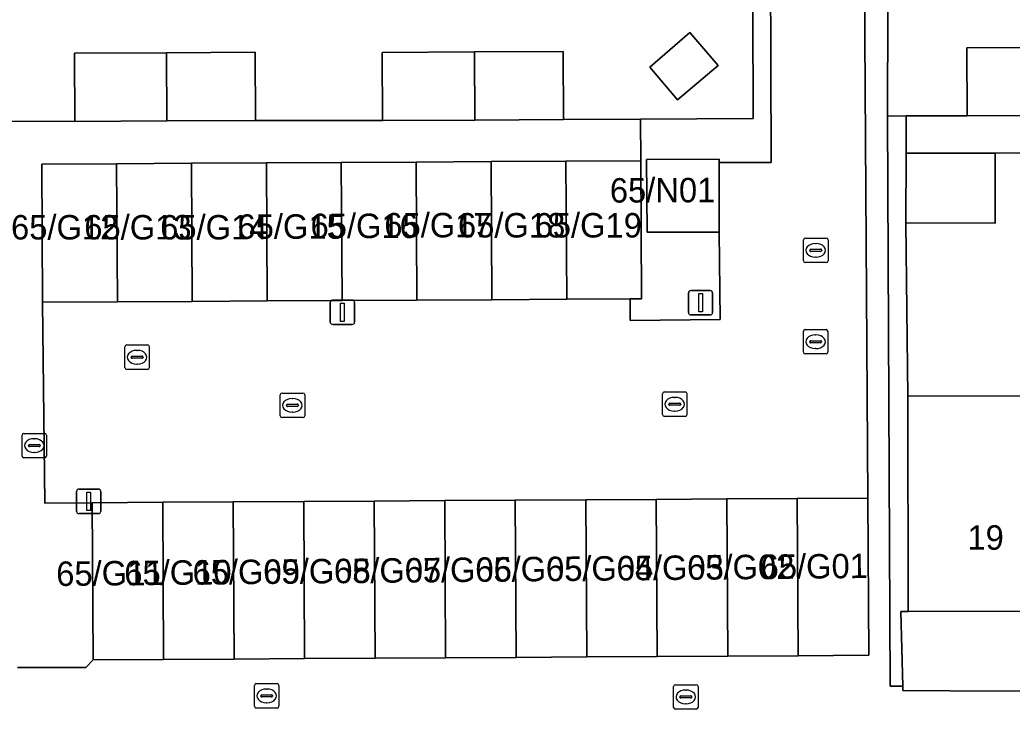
# Model space of a CAD drawing. Extents: x 160732 to 162107, y 387428 to 388479.
# Drawn here: x 161409.13 to 161449.69, y 388169.15 to 388197.34 of the extents above; entities that cross this region are included whole.
import ezdxf

# ---------------------------------------------------------------- set-up
doc = ezdxf.new("R2010")
doc.units = 0
for name, color, linetype in [('IMGEO_Erf', 7, 'Continuous'), ('IMGEO_Kolk', 7, 'Continuous'), ('IMGEO_Lichtmast', 7, 'Continuous'), ('IMGEO_Pand', 7, 'Continuous'), ('IMGEO_Pand_nummerreeks', 7, 'Continuous'), ('IMGEO_Rijbaan_lokaal_open', 7, 'Continuous'), ('IMGEO_Rioolput', 7, 'Continuous'), ('IMGEO_Voetpad_open', 7, 'Continuous')]:
    doc.layers.add(name, color=color, linetype=linetype)

msp = doc.modelspace()

# ---------------------------------------------------------------- linework, layer by layer
at = {"layer": 'IMGEO_Erf'}
for points in [[(161406.182, 388193.194), (161411.374, 388193.186), (161411.359, 388195.972), (161415.129, 388195.993), (161418.752, 388196.013), (161418.768, 388193.227), (161423.961, 388193.218), (161423.946, 388196.004), (161427.717, 388196.025), (161431.339, 388196.045), (161431.355, 388193.259), (161434.504, 388193.276), (161439.102, 388193.302), (161439.041, 388215.463), (161378.428, 388215.287)], [(161487.828, 388215.545), (161444.662, 388215.448), (161444.602, 388193.405), (161445.358, 388193.408), (161447.848, 388193.417), (161447.839, 388196.196), (161451.79, 388196.21)], [(161454.302, 388191.896), (161449.004, 388191.883), (161449, 388189.03), (161445.352, 388189.034), (161445.432, 388181.95), (161451.832, 388181.962)], [(161489.614, 388172.034), (161489.651, 388173.229), (161483.251, 388173.217), (161476.971, 388173.205), (161470.69, 388173.193), (161464.41, 388173.18), (161458.129, 388173.168), (161451.849, 388173.156), (161445.448, 388173.144), (161445.141, 388173.143), (161445.219, 388170.095), (161445.224, 388169.914), (161447.163, 388169.907), (161463.118, 388169.853), (161487.731, 388169.923)]]:
    msp.add_lwpolyline(points, dxfattribs=at)
msp.add_lwpolyline([(161434.88, 388195.397), (161436.523, 388196.82), (161437.67, 388195.476), (161436.016, 388194.065)], close=True, dxfattribs=at)
at = {"layer": 'IMGEO_Kolk'}
for p, q in [((161441.165, 388187.486), (161441.165, 388188.338)), ((161441.24, 388188.412), (161442.092, 388188.412)), ((161441.653, 388188.192), (161441.678, 388188.192)), ((161442.166, 388188.338), (161442.166, 388187.486)), ((161441.424, 388187.906), (161441.424, 388187.918)), ((161441.862, 388187.869), (161441.464, 388187.869)), ((161441.467, 388187.955), (161441.865, 388187.955)), ((161441.908, 388187.918), (161441.908, 388187.906)), ((161442.092, 388187.412), (161441.24, 388187.412)), ((161441.676, 388187.632), (161441.651, 388187.632)), ((161419.773, 388181.148), (161419.773, 388182)), ((161419.848, 388182.074), (161420.7, 388182.074)), ((161420.774, 388182), (161420.774, 388181.148)), ((161435.401, 388181.195), (161435.401, 388182.047)), ((161435.476, 388182.121), (161436.328, 388182.121)), ((161436.402, 388182.047), (161436.402, 388181.195)), ((161420.075, 388181.617), (161420.473, 388181.617)), ((161420.261, 388181.854), (161420.286, 388181.854)), ((161435.66, 388181.615), (161435.66, 388181.627)), ((161435.703, 388181.664), (161436.101, 388181.664)), ((161435.889, 388181.901), (161435.914, 388181.901)), ((161436.144, 388181.627), (161436.144, 388181.615)), ((161420.032, 388181.568), (161420.032, 388181.58)), ((161420.47, 388181.531), (161420.072, 388181.531)), ((161420.284, 388181.294), (161420.259, 388181.294)), ((161420.516, 388181.58), (161420.516, 388181.568)), ((161436.098, 388181.578), (161435.7, 388181.578)), ((161435.912, 388181.341), (161435.887, 388181.341)), ((161420.7, 388181.074), (161419.848, 388181.074)), ((161436.328, 388181.121), (161435.476, 388181.121)), ((161409.296, 388180.429), (161410.148, 388180.429)), ((161409.221, 388179.503), (161409.221, 388180.355)), ((161409.523, 388179.972), (161409.921, 388179.972)), ((161409.709, 388180.209), (161409.734, 388180.209)), ((161410.222, 388180.355), (161410.222, 388179.503)), ((161409.48, 388179.923), (161409.48, 388179.935)), ((161409.918, 388179.886), (161409.52, 388179.886)), ((161409.732, 388179.649), (161409.707, 388179.649)), ((161409.964, 388179.935), (161409.964, 388179.923)), ((161410.148, 388179.429), (161409.296, 388179.429)), ((161418.723, 388169.269), (161418.723, 388170.121)), ((161418.798, 388170.195), (161419.65, 388170.195)), ((161419.211, 388169.975), (161419.236, 388169.975)), ((161419.724, 388170.121), (161419.724, 388169.269)), ((161435.853, 388169.226), (161435.853, 388170.078)), ((161435.928, 388170.152), (161436.78, 388170.152)), ((161436.341, 388169.932), (161436.366, 388169.932)), ((161436.854, 388170.078), (161436.854, 388169.226)), ((161418.982, 388169.689), (161418.982, 388169.701)), ((161419.42, 388169.652), (161419.022, 388169.652)), ((161419.025, 388169.738), (161419.423, 388169.738)), ((161419.466, 388169.701), (161419.466, 388169.689)), ((161436.112, 388169.646), (161436.112, 388169.658)), ((161436.55, 388169.609), (161436.152, 388169.609)), ((161436.155, 388169.695), (161436.553, 388169.695)), ((161436.596, 388169.658), (161436.596, 388169.646)), ((161419.65, 388169.195), (161418.798, 388169.195)), ((161419.234, 388169.415), (161419.209, 388169.415)), ((161436.78, 388169.152), (161435.928, 388169.152)), ((161436.364, 388169.372), (161436.339, 388169.372))]:
    msp.add_line(p, q, dxfattribs=at)
for points in [[(161441.165, 388187.486), (161441.165, 388188.338)], [(161441.24, 388188.412), (161442.092, 388188.412)], [(161442.166, 388188.338), (161442.166, 388187.486)], [(161442.092, 388187.412), (161441.24, 388187.412)], [(161419.773, 388181.148), (161419.773, 388182)], [(161419.848, 388182.074), (161420.7, 388182.074)], [(161420.774, 388182), (161420.774, 388181.148)], [(161435.401, 388181.195), (161435.401, 388182.047)], [(161435.476, 388182.121), (161436.328, 388182.121)], [(161436.402, 388182.047), (161436.402, 388181.195)], [(161420.7, 388181.074), (161419.848, 388181.074)], [(161436.328, 388181.121), (161435.476, 388181.121)], [(161409.296, 388180.429), (161410.148, 388180.429)], [(161409.221, 388179.503), (161409.221, 388180.355)], [(161410.222, 388180.355), (161410.222, 388179.503)], [(161410.148, 388179.429), (161409.296, 388179.429)], [(161418.723, 388169.269), (161418.723, 388170.121)], [(161418.798, 388170.195), (161419.65, 388170.195)], [(161419.724, 388170.121), (161419.724, 388169.269)], [(161435.853, 388169.226), (161435.853, 388170.078)], [(161435.928, 388170.152), (161436.78, 388170.152)], [(161436.854, 388170.078), (161436.854, 388169.226)], [(161419.65, 388169.195), (161418.798, 388169.195)], [(161436.78, 388169.152), (161435.928, 388169.152)]]:
    msp.add_lwpolyline(points, dxfattribs=at)
for centre, radius, start, end in [((161441.242, 388188.336), 0.0765, 91.552, 178.448), ((161441.242, 388188.336), 0.0765, 91.552, 178.448), ((161442.09, 388188.336), 0.0765, 1.552, 88.448), ((161442.09, 388188.336), 0.0765, 1.552, 88.448), ((161441.464, 388187.915), 0.0403, 85.8775, 175.7526), ((161441.461, 388187.905), 0.0366, 178.938, 274.7102), ((161441.865, 388187.912), 0.043, 264.8664, 352.4533), ((161441.869, 388187.917), 0.0386, 1.7309, 96.639), ((161441.242, 388187.488), 0.0765, 181.552, 268.448), ((161441.242, 388187.488), 0.0765, 181.552, 268.448), ((161442.09, 388187.488), 0.0765, 271.552, 358.448), ((161442.09, 388187.488), 0.0765, 271.552, 358.448), ((161419.85, 388181.998), 0.0765, 91.552, 178.448), ((161419.85, 388181.998), 0.0765, 91.552, 178.448), ((161420.698, 388181.998), 0.0765, 1.552, 88.448), ((161420.698, 388181.998), 0.0765, 1.552, 88.448), ((161435.478, 388182.045), 0.0765, 91.552, 178.448), ((161435.478, 388182.045), 0.0765, 91.552, 178.448), ((161436.326, 388182.045), 0.0765, 1.552, 88.448), ((161436.326, 388182.045), 0.0765, 1.552, 88.448), ((161420.072, 388181.577), 0.0403, 85.8775, 175.7526), ((161420.477, 388181.579), 0.0386, 1.7309, 96.639), ((161435.7, 388181.624), 0.0403, 85.8775, 175.7526), ((161435.697, 388181.614), 0.0366, 178.938, 274.7102), ((161436.101, 388181.621), 0.043, 264.8664, 352.4533), ((161436.105, 388181.626), 0.0386, 1.7309, 96.639), ((161420.069, 388181.567), 0.0366, 178.938, 274.7102), ((161420.473, 388181.574), 0.043, 264.8664, 352.4533), ((161435.478, 388181.197), 0.0765, 181.552, 268.448), ((161435.478, 388181.197), 0.0765, 181.552, 268.448), ((161436.326, 388181.197), 0.0765, 271.552, 358.448), ((161436.326, 388181.197), 0.0765, 271.552, 358.448), ((161419.85, 388181.15), 0.0765, 181.552, 268.448), ((161419.85, 388181.15), 0.0765, 181.552, 268.448), ((161420.698, 388181.15), 0.0765, 271.552, 358.448), ((161420.698, 388181.15), 0.0765, 271.552, 358.448), ((161409.298, 388180.353), 0.0765, 91.552, 178.448), ((161409.298, 388180.353), 0.0765, 91.552, 178.448), ((161410.146, 388180.353), 0.0765, 1.552, 88.448), ((161410.146, 388180.353), 0.0765, 1.552, 88.448), ((161409.52, 388179.932), 0.0403, 85.8775, 175.7526), ((161409.925, 388179.934), 0.0386, 1.7309, 96.639), ((161409.517, 388179.922), 0.0366, 178.938, 274.7102), ((161409.921, 388179.929), 0.043, 264.8664, 352.4533), ((161409.298, 388179.505), 0.0765, 181.552, 268.448), ((161409.298, 388179.505), 0.0765, 181.552, 268.448), ((161410.146, 388179.505), 0.0765, 271.552, 358.448), ((161410.146, 388179.505), 0.0765, 271.552, 358.448), ((161418.8, 388170.119), 0.0765, 91.552, 178.448), ((161418.8, 388170.119), 0.0765, 91.552, 178.448), ((161419.648, 388170.119), 0.0765, 1.552, 88.448), ((161419.648, 388170.119), 0.0765, 1.552, 88.448), ((161435.93, 388170.076), 0.0765, 91.552, 178.448), ((161435.93, 388170.076), 0.0765, 91.552, 178.448), ((161436.778, 388170.076), 0.0765, 1.552, 88.448), ((161436.778, 388170.076), 0.0765, 1.552, 88.448), ((161419.022, 388169.698), 0.0403, 85.8775, 175.7526), ((161419.019, 388169.688), 0.0366, 178.938, 274.7102), ((161419.423, 388169.695), 0.043, 264.8664, 352.4533), ((161419.427, 388169.7), 0.0386, 1.7309, 96.639), ((161436.152, 388169.655), 0.0403, 85.8775, 175.7526), ((161436.149, 388169.645), 0.0366, 178.938, 274.7102), ((161436.553, 388169.652), 0.043, 264.8664, 352.4533), ((161436.557, 388169.657), 0.0386, 1.7309, 96.639), ((161418.8, 388169.271), 0.0765, 181.552, 268.448), ((161418.8, 388169.271), 0.0765, 181.552, 268.448), ((161419.648, 388169.271), 0.0765, 271.552, 358.448), ((161419.648, 388169.271), 0.0765, 271.552, 358.448), ((161435.93, 388169.228), 0.0765, 181.552, 268.448), ((161435.93, 388169.228), 0.0765, 181.552, 268.448), ((161436.778, 388169.228), 0.0765, 271.552, 358.448), ((161436.778, 388169.228), 0.0765, 271.552, 358.448)]:
    msp.add_arc(centre, radius, start, end, dxfattribs=at)
for centre, major_axis, ratio, start_param, end_param in [((161441.652, 388187.912), (-0.387, 0.002), 0.722429, 4.712389, 7.853982), ((161441.677, 388187.912), (-0.39, 0.002), 0.717154, 1.570796, 4.712389), ((161420.26, 388181.574), (-0.387, 0.002), 0.722429, 4.712389, 7.853982), ((161420.285, 388181.574), (-0.39, 0.002), 0.717154, 1.570796, 4.712389), ((161435.888, 388181.621), (-0.387, 0.002), 0.722429, 4.712389, 7.853982), ((161435.913, 388181.621), (-0.39, 0.002), 0.717154, 1.570796, 4.712389), ((161409.708, 388179.929), (-0.387, 0.002), 0.722429, 4.712389, 7.853982), ((161409.733, 388179.929), (-0.39, 0.002), 0.717154, 1.570796, 4.712389), ((161419.21, 388169.695), (-0.387, 0.002), 0.722429, 4.712389, 7.853982), ((161419.235, 388169.695), (-0.39, 0.002), 0.717154, 1.570796, 4.712389), ((161436.34, 388169.652), (-0.387, 0.002), 0.722429, 4.712389, 7.853982), ((161436.365, 388169.652), (-0.39, 0.002), 0.717154, 1.570796, 4.712389)]:
    msp.add_ellipse(centre, major_axis=major_axis, ratio=ratio, start_param=start_param, end_param=end_param, dxfattribs=at)
at = {"layer": 'IMGEO_Lichtmast'}
for p, q in [((161436.46, 388185.37), (161436.46, 388186.17)), ((161436.46, 388186.17), (161436.46, 388185.37)), ((161436.56, 388186.27), (161437.35, 388186.27)), ((161437.35, 388186.27), (161436.56, 388186.27)), ((161437.45, 388186.17), (161437.45, 388185.37)), ((161437.45, 388185.37), (161437.45, 388186.17)), ((161421.822, 388184.979), (161421.822, 388185.779)), ((161421.822, 388185.779), (161421.822, 388184.979)), ((161421.922, 388185.879), (161422.712, 388185.879)), ((161422.712, 388185.879), (161421.922, 388185.879)), ((161422.812, 388185.779), (161422.812, 388184.979)), ((161422.812, 388184.979), (161422.812, 388185.779)), ((161437.35, 388185.27), (161436.56, 388185.27)), ((161436.56, 388185.27), (161437.35, 388185.27)), ((161422.712, 388184.879), (161421.922, 388184.879)), ((161421.922, 388184.879), (161422.712, 388184.879)), ((161411.451, 388177.249), (161411.451, 388178.049)), ((161411.451, 388178.049), (161411.451, 388177.249)), ((161411.551, 388178.149), (161412.341, 388178.149)), ((161412.341, 388178.149), (161411.551, 388178.149)), ((161412.441, 388178.049), (161412.441, 388177.249)), ((161412.441, 388177.249), (161412.441, 388178.049)), ((161412.341, 388177.149), (161411.551, 388177.149)), ((161411.551, 388177.149), (161412.341, 388177.149))]:
    msp.add_line(p, q, dxfattribs=at)
for points in [[(161436.88, 388186.145), (161437.03, 388186.145), (161437.03, 388185.395), (161436.88, 388185.395), (161436.88, 388186.145)], [(161422.242, 388185.754), (161422.392, 388185.754), (161422.392, 388185.004), (161422.242, 388185.004), (161422.242, 388185.754)], [(161411.871, 388178.024), (161412.021, 388178.024), (161412.021, 388177.274), (161411.871, 388177.274), (161411.871, 388178.024)]]:
    msp.add_lwpolyline(points, dxfattribs=at)
for centre, start, end in [((161436.56, 388186.17), 90, 180), ((161436.56, 388186.17), 90, 180), ((161437.35, 388186.17), 0, 90), ((161437.35, 388186.17), 360, 90), ((161421.922, 388185.779), 90, 180), ((161421.922, 388185.779), 90, 180), ((161422.712, 388185.779), 0, 90), ((161422.712, 388185.779), 360, 90), ((161436.56, 388185.37), 180, 270), ((161436.56, 388185.37), 180, 270), ((161437.35, 388185.37), 270, 0), ((161437.35, 388185.37), 270, 0), ((161421.922, 388184.979), 180, 270), ((161421.922, 388184.979), 180, 270), ((161422.712, 388184.979), 270, 0), ((161422.712, 388184.979), 270, 0), ((161411.551, 388178.049), 90, 180), ((161411.551, 388178.049), 90, 180), ((161412.341, 388178.049), 0, 90), ((161412.341, 388178.049), 360, 90), ((161411.551, 388177.249), 180, 270), ((161411.551, 388177.249), 180, 270), ((161412.341, 388177.249), 270, 0), ((161412.341, 388177.249), 270, 0)]:
    msp.add_arc(centre, 0.1, start, end, dxfattribs=at)
at = {"layer": 'IMGEO_Pand'}
for points in [[(161434.88, 388195.397), (161436.016, 388194.065), (161437.67, 388195.476), (161436.523, 388196.82)], [(161451.79, 388196.21), (161447.839, 388196.196), (161447.848, 388193.417), (161451.797, 388193.431)], [(161411.359, 388195.972), (161411.374, 388193.186), (161415.137, 388193.207), (161415.129, 388195.993)], [(161418.768, 388193.227), (161418.752, 388196.013), (161415.129, 388195.993), (161415.137, 388193.207)], [(161427.717, 388196.025), (161423.946, 388196.004), (161423.961, 388193.218), (161427.725, 388193.239)], [(161427.725, 388193.239), (161431.355, 388193.259), (161431.339, 388196.045), (161427.717, 388196.025)], [(161449, 388189.03), (161449.004, 388191.883), (161445.356, 388191.887), (161445.352, 388189.034)], [(161413.119, 388185.808), (161413.087, 388191.455), (161410.026, 388191.438), (161410.057, 388185.791)], [(161416.18, 388185.825), (161416.148, 388191.472), (161413.087, 388191.455), (161413.119, 388185.808)], [(161419.241, 388185.842), (161419.209, 388191.489), (161416.148, 388191.472), (161416.18, 388185.825)], [(161422.302, 388185.86), (161422.27, 388191.506), (161419.209, 388191.489), (161419.241, 388185.842)], [(161425.363, 388185.877), (161425.331, 388191.524), (161422.27, 388191.506), (161422.302, 388185.86)], [(161428.424, 388185.894), (161428.392, 388191.541), (161425.331, 388191.524), (161425.363, 388185.877)], [(161431.485, 388185.911), (161431.453, 388191.558), (161428.392, 388191.541), (161428.424, 388185.894)], [(161434.074, 388185.925), (161434.546, 388185.928), (161434.514, 388191.575), (161431.453, 388191.558), (161431.485, 388185.911)], [(161437.72, 388191.51), (161437.72, 388191.636), (161434.753, 388191.629), (161434.774, 388188.656), (161437.716, 388188.662)], [(161451.832, 388181.962), (161445.432, 388181.95), (161445.448, 388173.144), (161451.849, 388173.156)], [(161415.008, 388171.183), (161414.97, 388177.61), (161412.088, 388177.593), (161412.126, 388171.166)], [(161417.89, 388171.2), (161417.852, 388177.627), (161414.97, 388177.61), (161415.008, 388171.183)], [(161420.772, 388171.218), (161420.734, 388177.644), (161417.852, 388177.627), (161417.89, 388171.2)], [(161423.654, 388171.235), (161423.616, 388177.661), (161420.734, 388177.644), (161420.772, 388171.218)], [(161426.537, 388171.252), (161426.498, 388177.678), (161423.616, 388177.661), (161423.654, 388171.235)], [(161429.419, 388171.269), (161429.381, 388177.696), (161426.498, 388177.678), (161426.537, 388171.252)], [(161432.301, 388171.286), (161432.263, 388177.713), (161429.381, 388177.696), (161429.419, 388171.269)], [(161435.183, 388171.303), (161435.145, 388177.73), (161432.263, 388177.713), (161432.301, 388171.286)], [(161438.065, 388171.321), (161438.027, 388177.747), (161435.145, 388177.73), (161435.183, 388171.303)], [(161440.947, 388171.338), (161440.909, 388177.764), (161438.027, 388177.747), (161438.065, 388171.321)], [(161443.829, 388171.355), (161443.791, 388177.781), (161440.909, 388177.764), (161440.947, 388171.338)]]:
    msp.add_lwpolyline(points, close=True, dxfattribs=at)
at = {"layer": 'IMGEO_Rijbaan_lokaal_open'}
msp.add_lwpolyline([(161439.763, 388215.459), (161439.838, 388191.5), (161437.72, 388191.51), (161437.716, 388188.662), (161437.754, 388185.087), (161434.084, 388185.05), (161434.074, 388185.925), (161431.485, 388185.911), (161428.424, 388185.894), (161425.363, 388185.877), (161422.302, 388185.86), (161419.241, 388185.842), (161416.18, 388185.825), (161413.119, 388185.808), (161410.057, 388185.791), (161410.154, 388177.568), (161412.088, 388177.593), (161414.97, 388177.61), (161417.852, 388177.627), (161420.734, 388177.644), (161423.616, 388177.661), (161426.498, 388177.678), (161429.381, 388177.696), (161432.263, 388177.713), (161435.145, 388177.73), (161438.027, 388177.747), (161440.909, 388177.764), (161443.791, 388177.781), (161443.551, 388215.495)], dxfattribs=at)
at = {"layer": 'IMGEO_Rioolput'}
for p, q in [((161441.158, 388183.749), (161441.158, 388184.601)), ((161441.233, 388184.675), (161442.085, 388184.675)), ((161441.646, 388184.455), (161441.671, 388184.455)), ((161442.159, 388184.601), (161442.159, 388183.749)), ((161413.498, 388184.042), (161414.35, 388184.042)), ((161441.417, 388184.169), (161441.417, 388184.181)), ((161441.855, 388184.132), (161441.457, 388184.132)), ((161441.46, 388184.218), (161441.858, 388184.218)), ((161441.901, 388184.181), (161441.901, 388184.169)), ((161413.423, 388183.116), (161413.423, 388183.968)), ((161413.911, 388183.822), (161413.936, 388183.822)), ((161414.424, 388183.968), (161414.424, 388183.116)), ((161442.085, 388183.675), (161441.233, 388183.675)), ((161441.669, 388183.895), (161441.644, 388183.895)), ((161413.682, 388183.536), (161413.682, 388183.548)), ((161414.12, 388183.499), (161413.722, 388183.499)), ((161413.725, 388183.585), (161414.123, 388183.585)), ((161413.934, 388183.262), (161413.909, 388183.262)), ((161414.166, 388183.548), (161414.166, 388183.536)), ((161414.35, 388183.042), (161413.498, 388183.042))]:
    msp.add_line(p, q, dxfattribs=at)
for points in [[(161441.158, 388183.749), (161441.158, 388184.601)], [(161441.233, 388184.675), (161442.085, 388184.675)], [(161442.159, 388184.601), (161442.159, 388183.749)], [(161413.498, 388184.042), (161414.35, 388184.042)], [(161413.423, 388183.116), (161413.423, 388183.968)], [(161414.424, 388183.968), (161414.424, 388183.116)], [(161442.085, 388183.675), (161441.233, 388183.675)], [(161414.35, 388183.042), (161413.498, 388183.042)]]:
    msp.add_lwpolyline(points, dxfattribs=at)
for centre, radius, start, end in [((161441.235, 388184.599), 0.0765, 91.552, 178.448), ((161441.235, 388184.599), 0.0765, 91.552, 178.448), ((161442.083, 388184.599), 0.0765, 1.552, 88.448), ((161442.083, 388184.599), 0.0765, 1.552, 88.448), ((161413.5, 388183.966), 0.0765, 91.552, 178.448), ((161413.5, 388183.966), 0.0765, 91.552, 178.448), ((161414.348, 388183.966), 0.0765, 1.552, 88.448), ((161414.348, 388183.966), 0.0765, 1.552, 88.448), ((161441.457, 388184.178), 0.0403, 85.8775, 175.7526), ((161441.454, 388184.168), 0.0366, 178.938, 274.7102), ((161441.858, 388184.175), 0.043, 264.8664, 352.4533), ((161441.862, 388184.18), 0.0386, 1.7309, 96.639), ((161441.235, 388183.751), 0.0765, 181.552, 268.448), ((161441.235, 388183.751), 0.0765, 181.552, 268.448), ((161442.083, 388183.751), 0.0765, 271.552, 358.448), ((161442.083, 388183.751), 0.0765, 271.552, 358.448), ((161413.722, 388183.545), 0.0403, 85.8775, 175.7526), ((161413.719, 388183.535), 0.0366, 178.938, 274.7102), ((161414.123, 388183.542), 0.043, 264.8664, 352.4533), ((161414.127, 388183.547), 0.0386, 1.7309, 96.639), ((161413.5, 388183.118), 0.0765, 181.552, 268.448), ((161413.5, 388183.118), 0.0765, 181.552, 268.448), ((161414.348, 388183.118), 0.0765, 271.552, 358.448), ((161414.348, 388183.118), 0.0765, 271.552, 358.448)]:
    msp.add_arc(centre, radius, start, end, dxfattribs=at)
for centre, major_axis, ratio, start_param, end_param in [((161441.645, 388184.175), (-0.387, 0.002), 0.722429, 4.712389, 7.853982), ((161441.67, 388184.175), (-0.39, 0.002), 0.717154, 1.570796, 4.712389), ((161413.91, 388183.542), (-0.387, 0.002), 0.722429, 4.712389, 7.853982), ((161413.935, 388183.542), (-0.39, 0.002), 0.717154, 1.570796, 4.712389)]:
    msp.add_ellipse(centre, major_axis=major_axis, ratio=ratio, start_param=start_param, end_param=end_param, dxfattribs=at)
at = {"layer": 'IMGEO_Voetpad_open'}
for points in [[(161463.118, 388169.853), (161447.163, 388169.907), (161445.224, 388169.914), (161445.219, 388170.095), (161444.705, 388170.093), (161444.602, 388193.405), (161444.662, 388215.448), (161443.551, 388215.495), (161443.791, 388177.781), (161443.829, 388171.355), (161440.947, 388171.338), (161438.065, 388171.321), (161435.183, 388171.303), (161432.301, 388171.286), (161429.419, 388171.269), (161426.537, 388171.252), (161423.654, 388171.235), (161420.772, 388171.218), (161417.89, 388171.2), (161415.008, 388171.183), (161412.126, 388171.166), (161411.833, 388170.85), (161409.034, 388170.858)], [(161451.797, 388193.431), (161447.848, 388193.417), (161445.358, 388193.408), (161445.356, 388191.887), (161449.004, 388191.883), (161454.302, 388191.896)], [(161409.034, 388170.858), (161411.833, 388170.85), (161412.126, 388171.166), (161412.088, 388177.593), (161410.154, 388177.568), (161410.057, 388185.791), (161410.026, 388191.438), (161413.087, 388191.455), (161416.148, 388191.472), (161419.209, 388191.489), (161422.27, 388191.506), (161425.331, 388191.524), (161428.392, 388191.541), (161431.453, 388191.558), (161434.514, 388191.575), (161434.504, 388193.276), (161431.355, 388193.259), (161427.725, 388193.239), (161423.961, 388193.218), (161418.768, 388193.227), (161415.137, 388193.207), (161411.374, 388193.186), (161406.182, 388193.194)]]:
    msp.add_lwpolyline(points, dxfattribs=at)
for points in [[(161439.763, 388215.459), (161439.041, 388215.463), (161439.102, 388193.302), (161434.504, 388193.276), (161434.514, 388191.575), (161434.546, 388185.928), (161434.074, 388185.925), (161434.084, 388185.05), (161437.754, 388185.087), (161437.716, 388188.662), (161434.774, 388188.656), (161434.753, 388191.629), (161437.72, 388191.636), (161437.72, 388191.51), (161439.838, 388191.5)], [(161445.141, 388173.143), (161445.448, 388173.144), (161445.432, 388181.95), (161445.352, 388189.034), (161445.356, 388191.887), (161445.358, 388193.408), (161444.602, 388193.405), (161444.705, 388170.093), (161445.219, 388170.095)]]:
    msp.add_lwpolyline(points, close=True, dxfattribs=at)

# ---------------------------------------------------------------- texts
at = {"layer": 'IMGEO_Pand_nummerreeks'}
for s, rotation, p in [('65/N01', 0.2107, (161433.25, 388189.864)), ('19', 0.1102, (161447.866, 388175.668)), ('65/G02', 0.5635, (161436.41, 388174.44)), ('65/G01', 0.5635, (161439.415, 388174.47)), ('65/G11', 0.5635, (161410.623, 388174.186)), ('65/G10', 0.5635, (161413.405, 388174.214)), ('65/G09', 0.5635, (161416.195, 388174.241)), ('65/G08', 0.5635, (161419.09, 388174.27)), ('65/G07', 0.5635, (161421.975, 388174.298)), ('65/G06', 0.5635, (161424.863, 388174.327)), ('65/G05', 0.5635, (161427.751, 388174.355)), ('65/G04', 0.5635, (161430.64, 388174.383)), ('65/G03', 0.5635, (161433.528, 388174.412))]:
    msp.add_text(s, height=1, rotation=rotation, dxfattribs=at).set_placement(p)
for s, p in [('65/G12', (161408.771, 388188.356)), ('65/G13', (161411.765, 388188.356)), ('65/G14', (161414.867, 388188.356)), ('65/G15', (161418.027, 388188.385)), ('65/G16', (161421.014, 388188.413)), ('65/G17', (161424.031, 388188.442)), ('65/G18', (161427.041, 388188.437)), ('65/G19', (161430.173, 388188.437))]:
    msp.add_text(s, height=1, dxfattribs=at).set_placement(p)

doc.saveas('drawing.dxf')
